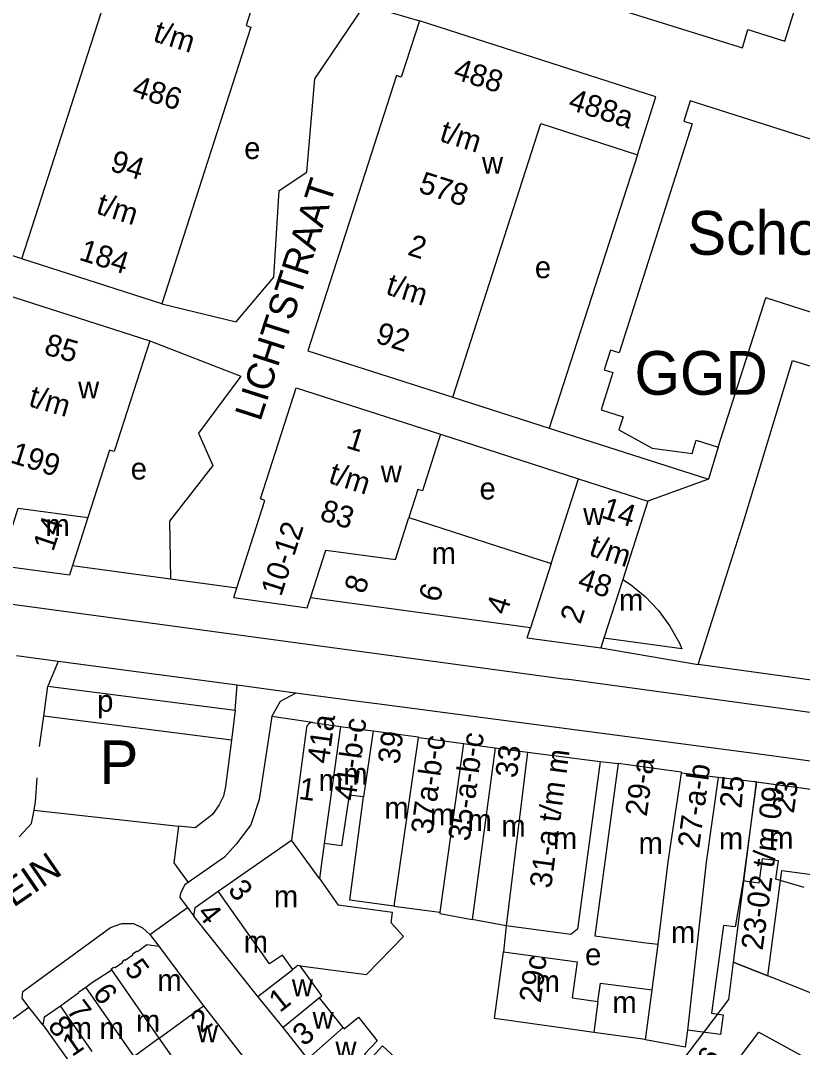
# Model space of a CAD drawing. Extents: x 160673 to 161924, y 382258 to 384145.
# Drawn here: x 160866.8 to 161009.8, y 383190.7 to 383378.5 of the extents above; entities that cross this region are included whole.
import ezdxf

# ---------------------------------------------------------------- set-up
doc = ezdxf.new("R2010")
doc.units = 0
for name, color, linetype in [('BLT_Basislijn', 7, 'Continuous'), ('BLT_Bebouwing', 7, 'Continuous'), ('BLT_Bebouwing_beschrifting', 7, 'Continuous'), ('BLT_Centroide', 7, 'Continuous'), ('BLT_Huisnummer', 7, 'Continuous'), ('BLT_Huisnummer_ tussenligend', 7, 'Continuous'), ('BLT_Huisnummer_reeks', 7, 'Continuous'), ('BLT_Huisnummer_zonder_bebouwing', 7, 'Continuous'), ('BLT_Onderverdeling_panden', 7, 'Continuous'), ('BLT_Plantopo', 7, 'Continuous'), ('BLT_Straatnaam', 7, 'Continuous'), ('BLT_Tekst_parkeren', 7, 'Continuous'), ('BLT_Vlakafsluiter', 7, 'Continuous')]:
    doc.layers.add(name, color=color, linetype=linetype)

msp = doc.modelspace()

# ---------------------------------------------------------------- linework, layer by layer
at = {"layer": 'BLT_Basislijn'}
for p, q in [((160979.61, 383353.93), (160963.51, 383303.92)), ((160867.04, 383334.9), (160842.09, 383342.93)), ((160945.84, 383309.59), (160963.51, 383303.92)), ((160963.51, 383303.92), (160992.61, 383294.59)), ((160943.61, 383302.8), (160968.85, 383294.68)), ((160778.65, 383283.46), (160966.6, 383257.99)), ((160876.29, 383278.79), (160894.21, 383276.36)), ((160894.21, 383276.36), (160906.36, 383274.71)), ((160972.93, 383263.76), (160990.73, 383260.68)), ((160873.68, 383261.28), (160871.8, 383256.72)), ((160906.41, 383256.92), (160873.68, 383261.28)), ((161017.91, 383256.94), (161009.72, 383258.07)), ((160871.04, 383251.23), (160871.8, 383256.72)), ((160871.8, 383256.72), (160906.05, 383252.38)), ((160906.05, 383252.38), (160906.41, 383256.92)), ((160906.05, 383252.38), (160905.36, 383246.86)), ((160870.27, 383245.7), (160871.04, 383251.23)), ((160905.36, 383246.86), (160871.04, 383251.23)), ((160920.22, 383250.11), (160912.74, 383251.17)), ((160972.8, 383242.94), (160976.08, 383242.59)), ((160869.25, 383234.05), (160895.7, 383231.15)), ((160890.42, 383211.34), (160897.33, 383216.29)), ((160897.33, 383216.29), (160898.5, 383214.68)), ((160955.6, 383212.91), (160955.14, 383208.14)), ((160890.42, 383211.34), (160892.06, 383209.16)), ((160859.36, 383191.62), (160868.31, 383198.04)), ((160870.94, 383194.74), (160868.31, 383198.04))]:
    msp.add_line(p, q, dxfattribs=at)
for points in [[(160892.6, 383326.68), (160906.21, 383323.37), (160913.1, 383331.56), (160914.07, 383347.41), (160919.16, 383350.75), (160920.61, 383367.82), (160929.77, 383381.33)], [(160929.77, 383381.33), (160939.74, 383378.41)], [(160890.43, 383319.91), (160907.09, 383313.43), (160899.35, 383303.03), (160901.93, 383297.09), (160894.02, 383286.93), (160894.21, 383276.36)], [(160998.85, 383286.21), (161008.01, 383316.31), (161056.96, 383301.15)], [(160990.73, 383260.68), (160998.85, 383286.21)], [(161009.72, 383258.07), (160990.73, 383260.68)], [(161059.75, 383244.98), (161036.26, 383248.5), (161035.95, 383248.53), (161031.27, 383249.2), (160966.6, 383257.99)], [(160912.74, 383251.17), (160914.35, 383253.99), (160917.11, 383255.49)], [(161001.88, 383244.31), (160931.98, 383253.5), (160929.53, 383253.83), (160917.11, 383255.49)], [(160912.74, 383251.17), (160910.42, 383236.02), (160908.9, 383231.38), (160906.23, 383227.85), (160904.1, 383225.49), (160897.44, 383220.82)], [(160905.36, 383246.86), (160904.3, 383238.4), (160903.89, 383236.61), (160903.13, 383235.03), (160901.91, 383233.3), (160898.73, 383230.82), (160895.7, 383231.15)], [(161070.69, 383236.42), (161057.69, 383236.66), (161001.88, 383244.31)], [(160869.25, 383234.05), (160869.53, 383235.59), (160869.84, 383239.98)], [(160866.52, 383229.21), (160868.82, 383231.61), (160869.25, 383234.05)], [(160895.7, 383231.15), (160894.8, 383224.4), (160897.44, 383220.82)], [(160897.44, 383220.82), (160896.86, 383220.41), (160896.04, 383218.86), (160895.91, 383218.07), (160897.33, 383216.29)], [(160868.31, 383198.04), (160867.11, 383199.66), (160867.22, 383200.87), (160883.27, 383212.6), (160885.29, 383213.33), (160887.42, 383213.35), (160889.1, 383212.53), (160890.42, 383211.34)]]:
    msp.add_lwpolyline(points, dxfattribs=at)
at = {"layer": 'BLT_Bebouwing'}
for p, q in [((160867.04, 383334.9), (160881.51, 383379.91)), ((160983.01, 383364.51), (160939.74, 383378.41)), ((160979.61, 383353.93), (160983.01, 383364.51)), ((160989.27, 383363.77), (160988.1, 383360.09)), ((161012.43, 383356.4), (160989.27, 383363.77)), ((160945.84, 383309.59), (160961.96, 383359.67)), ((160961.96, 383359.67), (160979.61, 383353.93)), ((160989.63, 383359.6), (160976.29, 383317.71)), ((160988.1, 383360.09), (160989.63, 383359.6)), ((160892.6, 383326.68), (160867.04, 383334.9)), ((160864.02, 383328.38), (160890.43, 383319.91)), ((160994.42, 383300.46), (161003.13, 383327.79)), ((160919.36, 383318.08), (160945.84, 383309.59)), ((160974.69, 383318.22), (160973.54, 383314.61)), ((160976.29, 383317.71), (160974.69, 383318.22)), ((160973.54, 383314.61), (160975.14, 383314.11)), ((160975.14, 383314.11), (160972.97, 383307.28)), ((160910.66, 383290.99), (160917.18, 383311.3)), ((160917.18, 383311.3), (160943.61, 383302.8)), ((160972.97, 383307.28), (160976.99, 383306.01)), ((160976.99, 383306.01), (160976.24, 383303.65)), ((160976.24, 383303.65), (160982.34, 383300.28)), ((160943.61, 383302.8), (160940.3, 383292.46)), ((160989.62, 383299.28), (160990.4, 383301.74)), ((160990.4, 383301.74), (160994.42, 383300.46)), ((160883.06, 383299.9), (160879.1, 383287.56)), ((160982.34, 383300.28), (160989.62, 383299.28)), ((160963.87, 383279.2), (160968.85, 383294.68)), ((160968.85, 383294.68), (160981.55, 383290.6)), ((160906.36, 383274.71), (160911.5, 383290.71)), ((160911.5, 383290.71), (160910.66, 383290.99)), ((160879.1, 383287.56), (160876.29, 383278.79)), ((160875.72, 383277.02), (160862.98, 383278.76)), ((160876.29, 383278.79), (160875.72, 383277.02)), ((160905.79, 383272.93), (160906.36, 383274.71)), ((160960.06, 383267.38), (160919.8, 383272.88)), ((160959.47, 383265.57), (160960.06, 383267.38)), ((160959.47, 383265.57), (160972.93, 383263.76)), ((160987.73, 383263.59), (160973.5, 383265.54)), ((160987.3, 383264.61), (160987.73, 383263.59)), ((160920.22, 383250.11), (160925.32, 383249.35)), ((160942.89, 383246.92), (160947.83, 383246.26)), ((160947.83, 383246.26), (160953.62, 383245.47)), ((160953.62, 383245.47), (160959.52, 383244.67)), ((160959.52, 383244.67), (160972.8, 383242.94)), ((160984.93, 383241.4), (160976.08, 383242.59)), ((160994.41, 383240.03), (160987.68, 383240.85)), ((160922.34, 383227.94), (160921.45, 383221.58)), ((160998.97, 383221.12), (160997.53, 383212.7)), ((160935.05, 383216.52), (160943.49, 383215.39)), ((160910.2, 383199.96), (160898.5, 383214.68)), ((160892.06, 383209.16), (160897.03, 383202.52)), ((160980.69, 383209.89), (160983.43, 383209.53)), ((160897.03, 383202.52), (160900.24, 383198.3)), ((160914.84, 383194.29), (160910.2, 383199.96)), ((160925.82, 383194.33), (160921.48, 383199.77)), ((160967.7, 383199.72), (160972.41, 383199.09)), ((160900.24, 383198.3), (160907.48, 383188.92)), ((160870.94, 383194.74), (160876.18, 383187.35)), ((160919.36, 383188.6), (160914.84, 383194.29)), ((160971.65, 383193.41), (160966.94, 383194.07)), ((160892.17, 383192.35), (160887.57, 383188.99)), ((160897.62, 383184.58), (160892.17, 383192.35))]:
    msp.add_line(p, q, dxfattribs=at)
for points in [[(160956.88, 383386.6), (160998.82, 383373.47), (160999.85, 383376.81), (161000, 383376.76), (161006.6, 383374.71), (161011.97, 383391.9), (161032.55, 383385.51)], [(160910.96, 383386.85), (160908.05, 383377.58), (160908.9, 383377.28), (160892.6, 383326.68)], [(160939.74, 383378.41), (160936.4, 383368.11), (160935.54, 383368.4), (160919.36, 383318.08)], [(161073.93, 383323.19), (161075.64, 383322.64), (161071.87, 383310.9), (161070.21, 383311.43), (161068.68, 383306.7), (161003.13, 383327.79)], [(160890.43, 383319.91), (160883.9, 383299.63), (160883.06, 383299.9)], [(160940.3, 383292.46), (160939.45, 383292.73), (160937.8, 383287.58)], [(160981.55, 383290.6), (160976.94, 383276.24)], [(160937.8, 383287.58), (160963.87, 383279.2)], [(160976.94, 383276.24), (160978.33, 383275.32), (160981.03, 383273.12)], [(160905.79, 383272.93), (160919.22, 383271.09), (160919.8, 383272.88)], [(160981.03, 383273.12), (160983.45, 383270.58), (160985.54, 383267.74), (160987.3, 383264.61)], [(160973.5, 383265.54), (160972.93, 383263.76)], [(160920.22, 383250.11), (160919.84, 383250.03), (160919.5, 383249.83), (160919.24, 383249.55), (160919.07, 383249.19), (160916.34, 383228.59)], [(160925.32, 383249.35), (160928.87, 383248.88), (160931.31, 383248.55)], [(160931.31, 383248.55), (160939.5, 383247.45), (160939.49, 383247.38)], [(160939.49, 383247.38), (160941.67, 383247.09), (160942.89, 383246.92)], [(160972.8, 383242.94), (160968.68, 383212.28), (160967.43, 383211.32), (160955.6, 383212.91)], [(160976.08, 383242.59), (160975.41, 383237.64), (160971.84, 383211.08), (160980.69, 383209.89)], [(160987.68, 383240.85), (160987.71, 383241.03), (160984.93, 383241.4)], [(161001.38, 383239.22), (161000.97, 383239.25), (160994.41, 383240.03)], [(161001.38, 383239.22), (161012.66, 383237.69)], [(160929.53, 383236.48), (160926.91, 383236.83), (160925.5, 383227.52), (160922.34, 383227.94)], [(160935.05, 383216.52), (160927.04, 383217.6), (160929.53, 383236.48)], [(160902.96, 383219.23), (160916.35, 383228.59)], [(161010.12, 383219.94), (161004.95, 383221.42), (161005.4, 383224.79), (161002.43, 383225.19), (161001.83, 383220.71), (161000, 383220.98), (160998.97, 383221.12)], [(160921.45, 383221.58), (160924.88, 383216.69)], [(160898.5, 383214.68), (160898.74, 383216.29), (160902.96, 383219.23)], [(160917.93, 383205.61), (160930.06, 383203.98), (160936.84, 383210.96), (160934.57, 383213.47), (160934.84, 383215.35), (160924.88, 383216.69)], [(160943.49, 383215.39), (160943.46, 383215.17), (160949.4, 383214.06)], [(160955.6, 383212.91), (160949.4, 383214.06)], [(160997.53, 383212.7), (160995.36, 383212.99), (160993.2, 383196.93), (160995.29, 383196.64), (160994.81, 383193.03), (160988.76, 383193.85)], [(160883.48, 383204.87), (160883.38, 383205.02), (160883.86, 383205.36), (160884.08, 383205.26), (160885.47, 383206.25), (160885.37, 383206.38), (160885.87, 383206.74), (160885.95, 383206.61), (160887.31, 383207.58), (160887.2, 383207.74), (160887.98, 383208.3), (160888.17, 383208.21), (160889.88, 383209.5), (160892.06, 383209.16)], [(160982.35, 383201.18), (160983.43, 383209.53)], [(160966.94, 383194.07), (160953.5, 383195.94), (160955.14, 383208.14)], [(160955.14, 383208.14), (160968.59, 383206.33), (160967.7, 383199.72)], [(160921.48, 383199.77), (160921.9, 383200.12), (160917.93, 383205.61)], [(160878.73, 383201.72), (160879.94, 383202.58), (160883.48, 383204.87)], [(160874.09, 383198.27), (160877.45, 383200.7), (160877.4, 383200.77), (160878.73, 383201.72)], [(160972.41, 383199.09), (160972.86, 383202.45), (160982.35, 383201.18)], [(160870.94, 383194.74), (160871.18, 383196.27), (160874.09, 383198.27)], [(160925.82, 383194.33), (160926.01, 383194.09), (160928.58, 383196.18), (160932, 383191.88), (160929.72, 383189.42), (160929.87, 383189.24), (160927.32, 383186.55), (160923.89, 383182.92)], [(160981.13, 383192.07), (160980.64, 383192.16), (160971.65, 383193.41)], [(160988.76, 383193.85), (160988.36, 383190.71), (160981.13, 383192.07)], [(160935.53, 383184.02), (160937.83, 383186.51), (160933.01, 383190.95), (160928.09, 383185.62), (160924.7, 383181.94)]]:
    msp.add_lwpolyline(points, dxfattribs=at)
at = {"layer": 'BLT_Onderverdeling_panden'}
for p, q in [((160963.87, 383279.2), (160960.06, 383267.38)), ((160976.94, 383276.24), (160973.5, 383265.54)), ((160925.32, 383249.35), (160922.34, 383227.94)), ((160931.31, 383248.55), (160929.53, 383236.48)), ((160939.49, 383247.38), (160935.05, 383216.52)), ((160947.83, 383246.26), (160943.49, 383215.39)), ((160953.62, 383245.47), (160949.4, 383214.06)), ((160959.52, 383244.67), (160955.6, 383212.91)), ((160994.41, 383240.03), (160992.19, 383224.56)), ((161001.38, 383239.22), (160998.97, 383221.12)), ((160921.45, 383221.58), (160916.35, 383228.59)), ((160992.19, 383224.56), (160988.76, 383193.85)), ((160892.17, 383192.35), (160883.48, 383204.87)), ((160910.2, 383199.96), (160916.58, 383204.9)), ((160887.57, 383188.99), (160878.73, 383201.72)), ((160921.48, 383199.77), (160914.84, 383194.29)), ((160981.13, 383192.07), (160982.35, 383201.18)), ((160879.89, 383189.9), (160874.09, 383198.27)), ((160892.17, 383192.35), (160900.24, 383198.3)), ((160972.41, 383199.09), (160971.65, 383193.41)), ((160925.82, 383194.33), (160919.36, 383188.6))]:
    msp.add_line(p, q, dxfattribs=at)
for points in [[(160862.98, 383278.76), (160866.38, 383289.29), (160879.1, 383287.56)], [(160919.8, 383272.88), (160922.62, 383281.62), (160935.35, 383279.89), (160937.8, 383287.58)], [(160983.43, 383209.53), (160985.26, 383224.64), (160987.68, 383240.85)], [(160916.58, 383204.9), (160914.68, 383207.52), (160912.3, 383205.93), (160902.96, 383219.23)], [(160917.93, 383205.61), (160917.51, 383205.67), (160916.58, 383204.9)]]:
    msp.add_lwpolyline(points, dxfattribs=at)
at = {"layer": 'BLT_Plantopo'}
for points in [[(161006.07, 383223.03), (161017.09, 383221.55), (161019.13, 383236.79), (161001.37, 383239.17), (160997.11, 383206.28), (161003.48, 383203.75)], [(161024.06, 383195.51), (161003.48, 383203.75), (160997.11, 383206.28), (160996.26, 383199.42), (160968.78, 383163.17), (160975.31, 383158.38), (161001.86, 383193.48), (161009.53, 383189.28), (160993.76, 383163.64), (161003.18, 383157.96), (161010.1, 383169.97), (161008.8, 383170.77), (161011.89, 383175.83), (161013.36, 383174.93), (161017.76, 383182.13), (161016.4, 383182.96)]]:
    msp.add_lwpolyline(points, close=True, dxfattribs=at)
at = {"layer": 'BLT_Vlakafsluiter'}
for p, q in [((160994.42, 383300.46), (160992.61, 383294.59)), ((160992.61, 383294.59), (160981.55, 383290.6)), ((160873.68, 383261.28), (160866.02, 383262.28)), ((160917.11, 383255.49), (160906.41, 383256.92))]:
    msp.add_line(p, q, dxfattribs=at)

# ---------------------------------------------------------------- texts
at = {"layer": 'BLT_Bebouwing_beschrifting'}
msp.add_text('School', height=8, dxfattribs=at).set_placement((160988.73, 383335.64))
msp.add_text('GGD', height=8, rotation=0.0003, dxfattribs=at).set_placement((160979.09, 383310.03))
at = {"layer": 'BLT_Centroide'}
for s, p in [('e', (160907.69, 383353.15)), ('w', (160951.19, 383350.47)), ('e', (160960.86, 383331.36)), ('w', (160877.31, 383309.37)), ('e', (160886.94, 383294.53)), ('w', (160932.68, 383294.01)), ('e', (160950.74, 383290.9)), ('w', (160969.71, 383286.23)), ('m', (160871.34, 383284.21)), ('m', (160941.98, 383279.08)), ('m', (160976.26, 383270.55)), ('p', (160880.8, 383252.06)), ('m', (160925.82, 383238.7)), ('m', (160921.3, 383237.58)), ('m', (160933.34, 383232.5)), ('m', (160941.66, 383231.28)), ('m', (160948.53, 383230.25)), ('m', (160954.73, 383229.19)), ('m', (160964.16, 383226.94)), ('m', (160994.52, 383226.92)), ('m', (161003.71, 383227.01)), ('m', (160979.83, 383226.05)), ('m', (160913.12, 383216.31)), ('m', (160985.76, 383209.77)), ('m', (160907.59, 383208.02)), ('e', (160970.05, 383205.7)), ('m', (160891.81, 383200.98)), ('m', (160960.99, 383200.78)), ('w', (160916.42, 383200.03)), ('m', (160975.04, 383196.96)), ('m', (160887.89, 383193.56)), ('w', (160920.2, 383194.09)), ('m', (160875.41, 383192.23)), ('m', (160881.22, 383192.2)), ('w', (160899.05, 383191.62)), ('w', (160924.38, 383188.66))]:
    msp.add_text(s, height=4, dxfattribs=at).set_placement(p)
at = {"layer": 'BLT_Huisnummer'}
for s, rotation, p in [('41-b-c', 82.3442, (160928.06, 383235.63)), ('33', 82.3479, (160957.55, 383239.81)), ('25', 84.4832, (160998.63, 383234.29)), ('23', 82.3426, (161008.23, 383233.36)), ('3', 307.9617, (160904.57, 383219.43)), ('4', 308.5086, (160898.92, 383215.15)), ('29c', 82.3435, (160961.93, 383198.71)), ('5', 306.3873, (160885.65, 383205.04)), ('6', 306.9743, (160879.82, 383200.52)), ('1', 38.5124, (160914.22, 383196.92)), ('7', 306.9748, (160875.03, 383197.41)), ('2', 36.3933, (160899.81, 383193.18))]:
    msp.add_text(s, height=4, rotation=rotation, dxfattribs=at).set_placement(p)
at = {"layer": 'BLT_Huisnummer_ tussenligend'}
for s, rotation, p in [('39', 82.345, (160936.05, 383242.34)), ('3', 38.5072, (160918.57, 383190.75))]:
    msp.add_text(s, height=4, rotation=rotation, dxfattribs=at).set_placement(p)
at = {"layer": 'BLT_Huisnummer_reeks'}
for s, rotation, p in [('t/m', 342.3907, (160890.84, 383374.77)), ('488', 342.3916, (160945.74, 383367.89)), ('486', 342.3907, (160886.99, 383364.71)), ('488a', 342.1909, (160966.77, 383362.32)), ('t/m', 342.3916, (160943.23, 383356.51)), ('94', 342.3898, (160882.94, 383351.07)), ('578', 342.3898, (160939.38, 383347.13)), ('t/m', 342.3898, (160880.42, 383343.25)), ('2', 342.3898, (160937.4, 383335.68)), ('184', 342.3907, (160877.29, 383334.76)), ('t/m', 342.3898, (160933.39, 383328.51)), ('92', 342.3898, (160931.5, 383319.62)), ('85', 343.8196, (160870.89, 383317.5)), ('t/m', 343.8196, (160868.06, 383308.01)), ('1', 342.3889, (160926.16, 383300.38)), ('199', 342.3918, (160864.73, 383297.69)), ('t/m', 342.3889, (160922.92, 383293.98)), ('83', 342.3889, (160921.32, 383287.2)), ('14', 342.3936, (160972.83, 383287.6)), ('14', 71.3922, (160872.76, 383281.23)), ('10-12', 72.1874, (160914.45, 383272.98)), ('t/m', 342.3936, (160970.57, 383280.73)), ('8', 72.1874, (160929.7, 383273.45)), ('48', 342.3909, (160968.47, 383274.65)), ('6', 72.1874, (160943.28, 383271.87)), ('4', 72.1874, (160955.66, 383269.61)), ('2', 72.1874, (160969.18, 383267.95)), ('41a', 82.3442, (160923.16, 383242.44)), ('37a-b-c', 82.345, (160942.12, 383229.51)), ('35-a-b-c', 82.345, (160948.92, 383228.27)), ('31-a t/m m', 82.3515, (160963.83, 383219.63)), ('29-a', 82.3479, (160981.32, 383232.79)), ('27-a-b', 82.3496, (160990.91, 383226.96)), ('1', 352.3457, (160917.52, 383236.13)), ('8', 306.9748, (160871.62, 383194.57)), ('1', 34.5489, (160876.21, 383188.87))]:
    msp.add_text(s, height=4, rotation=rotation, dxfattribs=at).set_placement(p)
at = {"layer": 'BLT_Huisnummer_zonder_bebouwing'}
for s, rotation, p in [('23-02 t/m 09', 82.3445, (161002.52, 383208.32)), ('23 10 t/m 46', 53.3445, (160977.44, 383165.01))]:
    msp.add_text(s, height=4, rotation=rotation, dxfattribs=at).set_placement(p)
at = {"layer": 'BLT_Straatnaam'}
for s, rotation, p in [('LICHTSTRAAT', 72.1928, (160910.65, 383305)), ('WILHELMINAPLEIN', 34.4847, (160824.46, 383187.99))]:
    msp.add_text(s, height=5, rotation=rotation, dxfattribs=at).set_placement(p)
at = {"layer": 'BLT_Tekst_parkeren'}
msp.add_text('P', height=8, dxfattribs=at).set_placement((160881.21, 383238.82))

doc.saveas('drawing.dxf')
